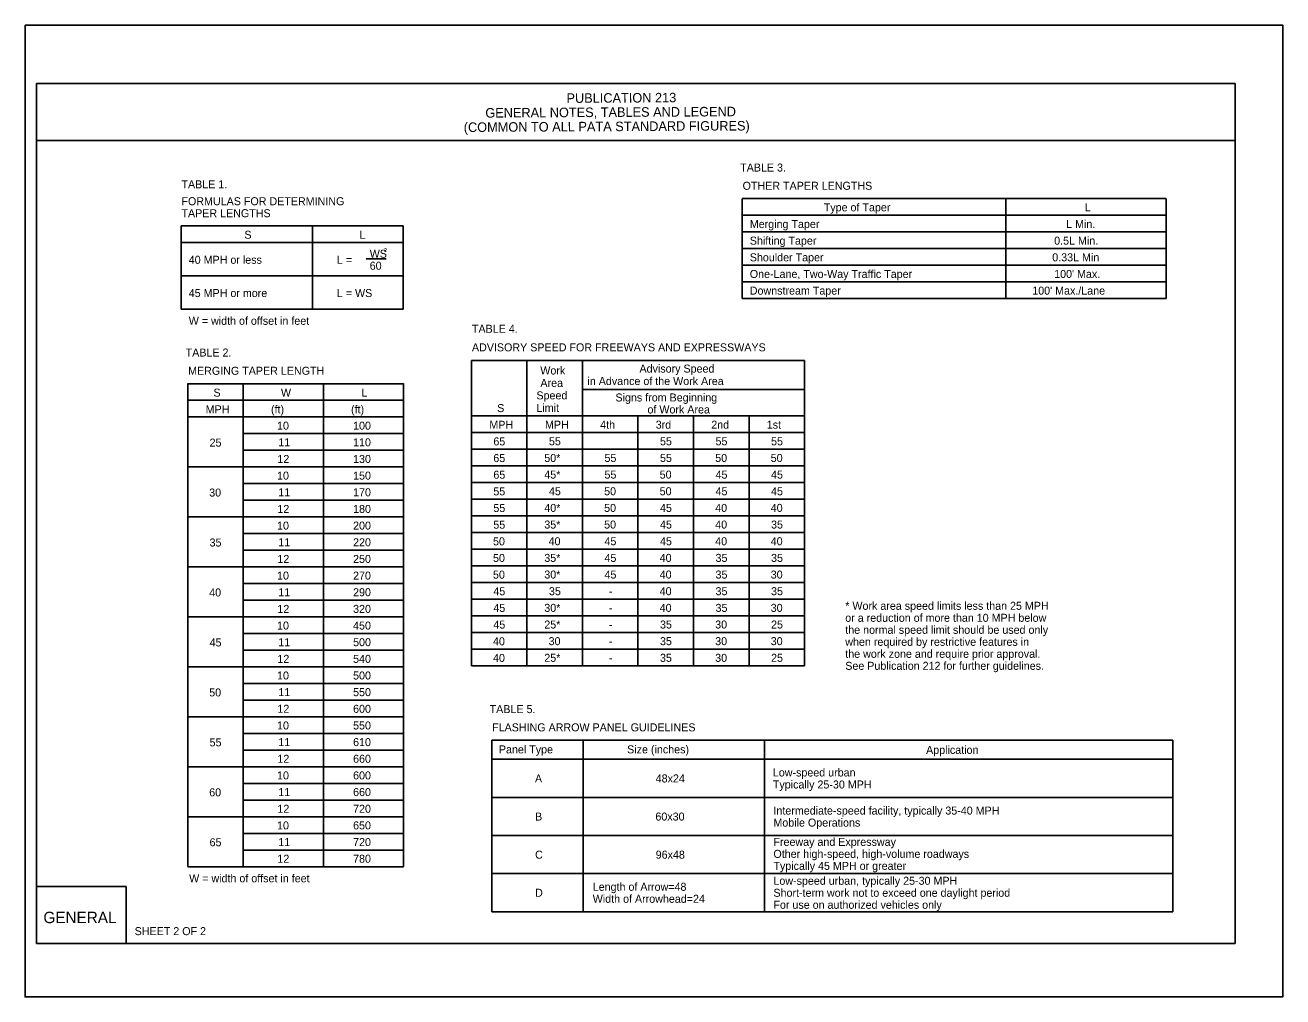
# Model space of a CAD drawing. Extents: x -14145 to -13662, y 30244 to 30661.
# Drawn here: x -13892.17 to -13859.17, y 30559.81 to 30585.31 of the extents above; entities that cross this region are included whole.
import ezdxf

# ---------------------------------------------------------------- set-up
doc = ezdxf.new("R2010")
doc.units = 0
for name, color, linetype in [('1', 7, 'Continuous'), ('10', 7, 'Continuous'), ('2', 7, 'Continuous'), ('4', 7, 'Continuous'), ('61', 7, 'Continuous')]:
    doc.layers.add(name, color=color, linetype=linetype)

msp = doc.modelspace()

# ---------------------------------------------------------------- linework, layer by layer
at = {"layer": '1'}
for p, q in [((-13862.232, 30580.754), (-13873.363, 30580.754)), ((-13873.363, 30578.131), (-13873.363, 30580.753)), ((-13866.444, 30578.131), (-13866.444, 30580.753)), ((-13862.232, 30578.131), (-13862.232, 30580.753)), ((-13862.232, 30580.317), (-13873.363, 30580.317)), ((-13888.084, 30577.853), (-13888.084, 30580.038)), ((-13882.256, 30580.037), (-13888.083, 30580.037)), ((-13884.631, 30577.853), (-13884.631, 30580.038)), ((-13882.256, 30577.853), (-13882.256, 30580.038)), ((-13862.232, 30579.879), (-13873.363, 30579.879)), ((-13882.256, 30579.599), (-13888.083, 30579.599)), ((-13862.232, 30579.442), (-13873.363, 30579.442)), ((-13862.232, 30579.005), (-13873.363, 30579.005)), ((-13882.256, 30578.725), (-13888.083, 30578.725)), ((-13862.232, 30578.568), (-13873.363, 30578.568)), ((-13862.232, 30578.131), (-13873.363, 30578.131)), ((-13882.256, 30577.851), (-13888.083, 30577.851)), ((-13871.726, 30576.508), (-13880.466, 30576.508)), ((-13880.464, 30568.491), (-13880.464, 30576.504)), ((-13879.008, 30568.491), (-13879.008, 30576.504)), ((-13877.551, 30568.491), (-13877.551, 30576.504)), ((-13871.723, 30568.491), (-13871.723, 30576.504)), ((-13882.25, 30575.898), (-13887.907, 30575.898)), ((-13887.906, 30563.224), (-13887.906, 30575.899)), ((-13886.449, 30563.224), (-13886.449, 30575.899)), ((-13884.349, 30563.224), (-13884.349, 30575.899)), ((-13882.249, 30563.224), (-13882.249, 30575.899)), ((-13871.726, 30575.746), (-13877.552, 30575.746)), ((-13882.25, 30575.461), (-13887.907, 30575.461)), ((-13882.25, 30575.024), (-13887.907, 30575.024)), ((-13871.726, 30575.051), (-13880.467, 30575.051)), ((-13876.094, 30568.491), (-13876.094, 30575.047)), ((-13874.637, 30568.491), (-13874.637, 30575.047)), ((-13873.18, 30568.491), (-13873.18, 30575.047)), ((-13882.25, 30574.587), (-13886.45, 30574.587)), ((-13871.726, 30574.614), (-13880.466, 30574.614)), ((-13871.726, 30574.177), (-13880.466, 30574.177)), ((-13882.25, 30574.15), (-13886.45, 30574.15)), ((-13882.25, 30573.713), (-13887.907, 30573.713)), ((-13871.726, 30573.74), (-13880.466, 30573.74)), ((-13882.25, 30573.276), (-13886.45, 30573.276)), ((-13871.726, 30573.303), (-13880.466, 30573.303)), ((-13871.726, 30572.866), (-13880.466, 30572.866)), ((-13882.25, 30572.839), (-13886.45, 30572.839)), ((-13882.25, 30572.402), (-13887.907, 30572.402)), ((-13871.726, 30572.429), (-13880.466, 30572.429)), ((-13882.25, 30571.965), (-13886.45, 30571.965)), ((-13871.726, 30571.991), (-13880.466, 30571.991)), ((-13871.725, 30571.554), (-13880.466, 30571.554)), ((-13882.25, 30571.528), (-13886.45, 30571.528)), ((-13882.25, 30571.091), (-13887.907, 30571.091)), ((-13871.725, 30571.117), (-13880.466, 30571.117)), ((-13882.25, 30570.654), (-13886.45, 30570.654)), ((-13871.725, 30570.68), (-13880.466, 30570.68)), ((-13882.25, 30570.217), (-13886.45, 30570.217)), ((-13871.725, 30570.243), (-13880.466, 30570.243)), ((-13882.25, 30569.78), (-13887.907, 30569.78)), ((-13871.725, 30569.806), (-13880.466, 30569.806)), ((-13882.25, 30569.343), (-13886.45, 30569.343)), ((-13871.725, 30569.369), (-13880.466, 30569.369)), ((-13882.25, 30568.905), (-13886.45, 30568.905)), ((-13871.725, 30568.932), (-13880.466, 30568.932)), ((-13882.25, 30568.468), (-13887.907, 30568.468)), ((-13871.725, 30568.495), (-13880.466, 30568.495)), ((-13882.25, 30568.031), (-13886.45, 30568.031)), ((-13882.25, 30567.594), (-13886.45, 30567.594)), ((-13882.25, 30567.157), (-13887.907, 30567.157)), ((-13882.25, 30566.72), (-13886.45, 30566.72)), ((-13882.25, 30566.283), (-13886.45, 30566.283)), ((-13862.06, 30566.542), (-13879.932, 30566.542)), ((-13879.931, 30562.042), (-13879.931, 30566.542)), ((-13877.531, 30562.042), (-13877.531, 30566.542)), ((-13872.771, 30562.042), (-13872.771, 30566.542)), ((-13862.061, 30562.042), (-13862.061, 30566.542)), ((-13862.06, 30566.042), (-13879.932, 30566.042)), ((-13882.25, 30565.846), (-13887.907, 30565.846)), ((-13882.25, 30565.409), (-13886.45, 30565.409)), ((-13882.25, 30564.972), (-13886.45, 30564.972)), ((-13862.06, 30565.042), (-13879.932, 30565.042)), ((-13882.25, 30564.535), (-13887.907, 30564.535)), ((-13882.25, 30564.097), (-13886.45, 30564.097)), ((-13862.06, 30564.042), (-13879.932, 30564.042)), ((-13882.25, 30563.66), (-13886.45, 30563.66)), ((-13882.25, 30563.223), (-13887.907, 30563.223)), ((-13862.06, 30563.042), (-13879.932, 30563.042)), ((-13862.06, 30562.042), (-13879.93, 30562.042))]:
    msp.add_line(p, q, dxfattribs=at)
at = {"layer": '10'}
for p, q in [((-13891.874, 30583.777), (-13860.422, 30583.777)), ((-13891.874, 30561.207), (-13891.874, 30583.777)), ((-13860.422, 30583.777), (-13860.422, 30561.207)), ((-13891.874, 30582.277), (-13860.422, 30582.277)), ((-13891.874, 30562.707), (-13889.524, 30562.707)), ((-13889.524, 30562.707), (-13889.524, 30561.207)), ((-13860.422, 30561.207), (-13891.874, 30561.207))]:
    msp.add_line(p, q, dxfattribs=at)
at = {"layer": '2'}
msp.add_line((-13883.223, 30579.174), (-13882.698, 30579.174), dxfattribs=at)
at = {"layer": '61'}
msp.add_lwpolyline([(-13892.174, 30585.307), (-13859.174, 30585.307), (-13859.174, 30559.807), (-13892.174, 30559.807)], close=True, dxfattribs=at)

# ---------------------------------------------------------------- texts
at = {"layer": '2'}
for s, height, p in [('TABLE 3.', 0.21, (-13873.413, 30581.465)), ('TABLE 1.', 0.21, (-13888.073, 30581.024)), ('OTHER TAPER LENGTHS', 0.21, (-13873.349, 30580.987)), ('FORMULAS FOR DETERMINING', 0.21, (-13888.073, 30580.581)), ('TAPER LENGTHS', 0.21, (-13888.073, 30580.266)), ('Type of Taper', 0.21, (-13871.219, 30580.421)), ('L', 0.21, (-13864.368, 30580.421)), ('Merging Taper', 0.21, (-13873.16, 30579.983)), ('L Min.', 0.21, (-13864.859, 30579.983)), ('S', 0.21, (-13886.421, 30579.702)), ('L', 0.21, (-13883.398, 30579.702)), ('2', 0.105, (-13882.76, 30579.35)), ('Shifting Taper', 0.21, (-13873.16, 30579.546)), ('0.5L Min.', 0.21, (-13865.174, 30579.546)), ('40 MPH or less', 0.21, (-13887.881, 30579.045)), ('L =', 0.21, (-13883.994, 30579.045)), ('WS', 0.21, (-13883.133, 30579.203)), ('Shoulder Taper', 0.21, (-13873.16, 30579.109)), ('0.33L Min', 0.21, (-13865.224, 30579.109)), ('60', 0.21, (-13883.133, 30578.888)), ('One-Lane, Two-Way Traffic Taper', 0.21, (-13873.16, 30578.672)), ("100' Max.", 0.21, (-13865.174, 30578.672)), ('45 MPH or more', 0.21, (-13887.881, 30578.171)), ('L = WS', 0.21, (-13883.994, 30578.171)), ('Downstream Taper', 0.21, (-13873.16, 30578.235)), ("100' Max./Lane", 0.21, (-13865.749, 30578.235)), ('W = width of offset in feet', 0.21, (-13887.881, 30577.443)), ('TABLE 4.', 0.21, (-13880.451, 30577.234)), ('TABLE 2.', 0.21, (-13887.962, 30576.61)), ('ADVISORY SPEED FOR FREEWAYS AND EXPRESSWAYS', 0.21, (-13880.451, 30576.746)), ('MERGING TAPER LENGTH', 0.21, (-13887.898, 30576.132)), ('Work', 0.21, (-13878.657, 30576.139)), ('Advisory Speed', 0.21, (-13876.055, 30576.189)), ('Area', 0.21, (-13878.654, 30575.813)), ('in Advance of the Work Area', 0.21, (-13877.42, 30575.862)), ('S', 0.21, (-13887.234, 30575.558)), ('W', 0.21, (-13885.462, 30575.558)), ('L', 0.21, (-13883.35, 30575.558)), ('Speed', 0.21, (-13878.759, 30575.486)), ('Signs from Beginning', 0.21, (-13876.685, 30575.431)), ('MPH', 0.21, (-13887.438, 30575.121)), ('(ft)', 0.21, (-13885.722, 30575.121)), ('(ft)', 0.21, (-13883.622, 30575.121)), ('S', 0.21, (-13879.788, 30575.152)), ('Limit', 0.21, (-13878.759, 30575.159)), ('of Work Area', 0.21, (-13875.845, 30575.116)), ('10', 0.21, (-13885.564, 30574.691)), ('100', 0.21, (-13883.569, 30574.691)), ('MPH', 0.21, (-13879.993, 30574.715)), ('MPH', 0.21, (-13878.533, 30574.717)), ('4th', 0.21, (-13877.086, 30574.717)), ('3rd', 0.21, (-13875.629, 30574.717)), ('2nd', 0.21, (-13874.172, 30574.717)), ('1st', 0.21, (-13872.715, 30574.717)), ('25', 0.21, (-13887.335, 30574.247)), ('11', 0.21, (-13885.531, 30574.254)), ('110', 0.21, (-13883.569, 30574.254)), ('65', 0.21, (-13879.888, 30574.278)), ('55', 0.21, (-13878.43, 30574.281)), ('55', 0.21, (-13875.516, 30574.281)), ('55', 0.21, (-13874.059, 30574.281)), ('55', 0.21, (-13872.602, 30574.281)), ('12', 0.21, (-13885.555, 30573.817)), ('130', 0.21, (-13883.569, 30573.817)), ('65', 0.21, (-13879.889, 30573.841)), ('50*', 0.21, (-13878.552, 30573.844)), ('55', 0.21, (-13876.973, 30573.844)), ('55', 0.21, (-13875.516, 30573.844)), ('50', 0.21, (-13874.068, 30573.844)), ('50', 0.21, (-13872.611, 30573.844)), ('10', 0.21, (-13885.564, 30573.38)), ('150', 0.21, (-13883.569, 30573.38)), ('65', 0.21, (-13879.888, 30573.404)), ('45*', 0.21, (-13878.552, 30573.407)), ('55', 0.21, (-13876.973, 30573.407)), ('50', 0.21, (-13875.525, 30573.407)), ('45', 0.21, (-13874.059, 30573.407)), ('45', 0.21, (-13872.602, 30573.407)), ('45', 0.21, (-13878.43, 30572.97)), ('50', 0.21, (-13876.982, 30572.97)), ('50', 0.21, (-13875.525, 30572.97)), ('45', 0.21, (-13874.059, 30572.97)), ('45', 0.21, (-13872.602, 30572.97)), ('30', 0.21, (-13887.344, 30572.936)), ('11', 0.21, (-13885.531, 30572.943)), ('170', 0.21, (-13883.569, 30572.943)), ('55', 0.21, (-13879.889, 30572.967)), ('12', 0.21, (-13885.555, 30572.506)), ('180', 0.21, (-13883.569, 30572.506)), ('55', 0.21, (-13879.888, 30572.53)), ('40*', 0.21, (-13878.552, 30572.533)), ('50', 0.21, (-13876.982, 30572.533)), ('45', 0.21, (-13875.516, 30572.533)), ('40', 0.21, (-13874.068, 30572.533)), ('40', 0.21, (-13872.611, 30572.533)), ('10', 0.21, (-13885.564, 30572.069)), ('200', 0.21, (-13883.569, 30572.069)), ('55', 0.21, (-13879.889, 30572.093)), ('35*', 0.21, (-13878.552, 30572.096)), ('50', 0.21, (-13876.982, 30572.096)), ('45', 0.21, (-13875.516, 30572.096)), ('40', 0.21, (-13874.068, 30572.096)), ('35', 0.21, (-13872.602, 30572.096)), ('50', 0.21, (-13879.897, 30571.656)), ('40', 0.21, (-13878.439, 30571.658)), ('45', 0.21, (-13876.973, 30571.658)), ('45', 0.21, (-13875.516, 30571.658)), ('40', 0.21, (-13874.068, 30571.658)), ('40', 0.21, (-13872.611, 30571.658)), ('35', 0.21, (-13887.335, 30571.625)), ('11', 0.21, (-13885.531, 30571.631)), ('220', 0.21, (-13883.569, 30571.631)), ('12', 0.21, (-13885.555, 30571.194)), ('250', 0.21, (-13883.569, 30571.194)), ('50', 0.21, (-13879.897, 30571.219)), ('35*', 0.21, (-13878.552, 30571.221)), ('45', 0.21, (-13876.973, 30571.221)), ('40', 0.21, (-13875.525, 30571.221)), ('35', 0.21, (-13874.059, 30571.221)), ('35', 0.21, (-13872.602, 30571.221)), ('10', 0.21, (-13885.564, 30570.757)), ('270', 0.21, (-13883.569, 30570.757)), ('50', 0.21, (-13879.898, 30570.782)), ('30*', 0.21, (-13878.552, 30570.784)), ('45', 0.21, (-13876.973, 30570.784)), ('40', 0.21, (-13875.525, 30570.784)), ('35', 0.21, (-13874.059, 30570.784)), ('30', 0.21, (-13872.611, 30570.784)), ('45', 0.21, (-13879.888, 30570.345)), ('35', 0.21, (-13878.43, 30570.347)), ('40', 0.21, (-13875.525, 30570.347)), ('35', 0.21, (-13874.059, 30570.347)), ('35', 0.21, (-13872.602, 30570.347)), ('40', 0.21, (-13887.344, 30570.314)), ('11', 0.21, (-13885.531, 30570.32)), ('290', 0.21, (-13883.569, 30570.32)), ('-', 0.21, (-13876.86, 30570.347)), ('12', 0.21, (-13885.555, 30569.883)), ('320', 0.21, (-13883.569, 30569.883)), ('45', 0.21, (-13879.889, 30569.908)), ('30*', 0.21, (-13878.552, 30569.91)), ('-', 0.21, (-13876.86, 30569.91)), ('40', 0.21, (-13875.525, 30569.91)), ('35', 0.21, (-13874.059, 30569.91)), ('30', 0.21, (-13872.611, 30569.91)), ('* Work area speed limits less than 25 MPH', 0.21, (-13870.655, 30569.964)), ('10', 0.21, (-13885.564, 30569.446)), ('450', 0.21, (-13883.569, 30569.446)), ('45', 0.21, (-13879.888, 30569.471)), ('25*', 0.21, (-13878.552, 30569.473)), ('-', 0.21, (-13876.86, 30569.473)), ('35', 0.21, (-13875.516, 30569.473)), ('30', 0.21, (-13874.068, 30569.473)), ('25', 0.21, (-13872.602, 30569.473)), ('the normal speed limit should be used only', 0.21, (-13870.655, 30569.334)), ('or a reduction of more than 10 MPH below', 0.21, (-13870.655, 30569.649)), ('500', 0.21, (-13883.569, 30569.009)), ('40', 0.21, (-13879.898, 30569.033)), ('30', 0.21, (-13878.439, 30569.036)), ('35', 0.21, (-13875.516, 30569.036)), ('30', 0.21, (-13874.068, 30569.036)), ('30', 0.21, (-13872.611, 30569.036)), ('when required by restrictive features in', 0.21, (-13870.655, 30569.019)), ('45', 0.21, (-13887.335, 30569.003)), ('11', 0.21, (-13885.531, 30569.009)), ('-', 0.21, (-13876.86, 30569.036)), ('the work zone and require prior approval. ', 0.21, (-13870.655, 30568.704)), ('12', 0.21, (-13885.555, 30568.572)), ('540', 0.21, (-13883.569, 30568.572)), ('40', 0.21, (-13879.897, 30568.596)), ('25*', 0.21, (-13878.552, 30568.599)), ('-', 0.21, (-13876.86, 30568.599)), ('35', 0.21, (-13875.516, 30568.599)), ('30', 0.21, (-13874.068, 30568.599)), ('25', 0.21, (-13872.602, 30568.599)), ('See Publication 212 for further guidelines.', 0.21, (-13870.655, 30568.389)), ('10', 0.21, (-13885.564, 30568.135)), ('500', 0.21, (-13883.569, 30568.135)), ('50', 0.21, (-13887.344, 30567.691)), ('11', 0.21, (-13885.531, 30567.698)), ('550', 0.21, (-13883.569, 30567.698)), ('12', 0.21, (-13885.555, 30567.261)), ('600', 0.21, (-13883.569, 30567.261)), ('TABLE 5.', 0.21, (-13879.986, 30567.253)), ('10', 0.21, (-13885.564, 30566.824)), ('550', 0.21, (-13883.569, 30566.824)), ('FLASHING ARROW PANEL GUIDELINES', 0.21, (-13879.922, 30566.774)), ('55', 0.21, (-13887.335, 30566.38)), ('11', 0.21, (-13885.531, 30566.387)), ('610', 0.21, (-13883.569, 30566.387)), ('Panel Type', 0.21, (-13879.744, 30566.196)), ('Size (inches)', 0.21, (-13876.378, 30566.196)), ('Application', 0.21, (-13868.534, 30566.183)), ('12', 0.21, (-13885.555, 30565.95)), ('660', 0.21, (-13883.569, 30565.95)), ('10', 0.21, (-13885.564, 30565.513)), ('600', 0.21, (-13883.569, 30565.513)), ('A', 0.21, (-13878.797, 30565.433)), ('48x24', 0.21, (-13875.629, 30565.433)), ('Low-speed urban', 0.21, (-13872.555, 30565.59)), ('60', 0.21, (-13887.344, 30565.069)), ('11', 0.21, (-13885.531, 30565.076)), ('660', 0.21, (-13883.569, 30565.076)), ('Typically 25-30 MPH', 0.21, (-13872.555, 30565.275)), ('12', 0.21, (-13885.555, 30564.638)), ('720', 0.21, (-13883.569, 30564.638)), ('B', 0.21, (-13878.794, 30564.433)), ('60x30', 0.21, (-13875.637, 30564.433)), ('Intermediate-speed facility, typically 35-40 MPH', 0.21, (-13872.54, 30564.59)), ('10', 0.21, (-13885.564, 30564.201)), ('650', 0.21, (-13883.569, 30564.201)), ('Mobile Operations', 0.21, (-13872.54, 30564.275)), ('65', 0.21, (-13887.335, 30563.758)), ('11', 0.21, (-13885.531, 30563.764)), ('720', 0.21, (-13883.569, 30563.764)), ('Freeway and Expressway', 0.21, (-13872.54, 30563.769)), ('C', 0.21, (-13878.794, 30563.433)), ('96x48', 0.21, (-13875.629, 30563.433)), ('Other high-speed, high-volume roadways', 0.21, (-13872.54, 30563.454)), ('12', 0.21, (-13885.555, 30563.327)), ('780', 0.21, (-13883.569, 30563.327)), ('Typically 45 MPH or greater', 0.21, (-13872.54, 30563.139)), ('W = width of offset in feet', 0.21, (-13887.871, 30562.813)), ('Low-speed urban, typically 25-30 MPH', 0.21, (-13872.54, 30562.748)), ('D', 0.21, (-13878.794, 30562.433)), ('Length of Arrow=48', 0.21, (-13877.281, 30562.59)), ('Short-term work not to exceed one daylight period', 0.21, (-13872.54, 30562.433)), ('Width of Arrowhead=24', 0.21, (-13877.281, 30562.275)), ('For use on authorized vehicles only', 0.21, (-13872.54, 30562.118)), ('SHEET 2 OF 2', 0.21, (-13889.301, 30561.426))]:
    msp.add_text(s, height=height, dxfattribs=at).set_placement(p)
at = {"layer": '4'}
for s, p in [('PUBLICATION 213', (-13877.969, 30583.266)), ('GENERAL NOTES, TABLES AND LEGEND', (-13880.099, 30582.88)), ('(COMMON TO ALL PATA STANDARD FIGURES)', (-13880.665, 30582.503))]:
    msp.add_text(s, height=0.25, rotation=0.31, dxfattribs=at).set_placement(p)
msp.add_text('GENERAL', height=0.3, dxfattribs=at).set_placement((-13891.694, 30561.741))

doc.saveas('drawing.dxf')
